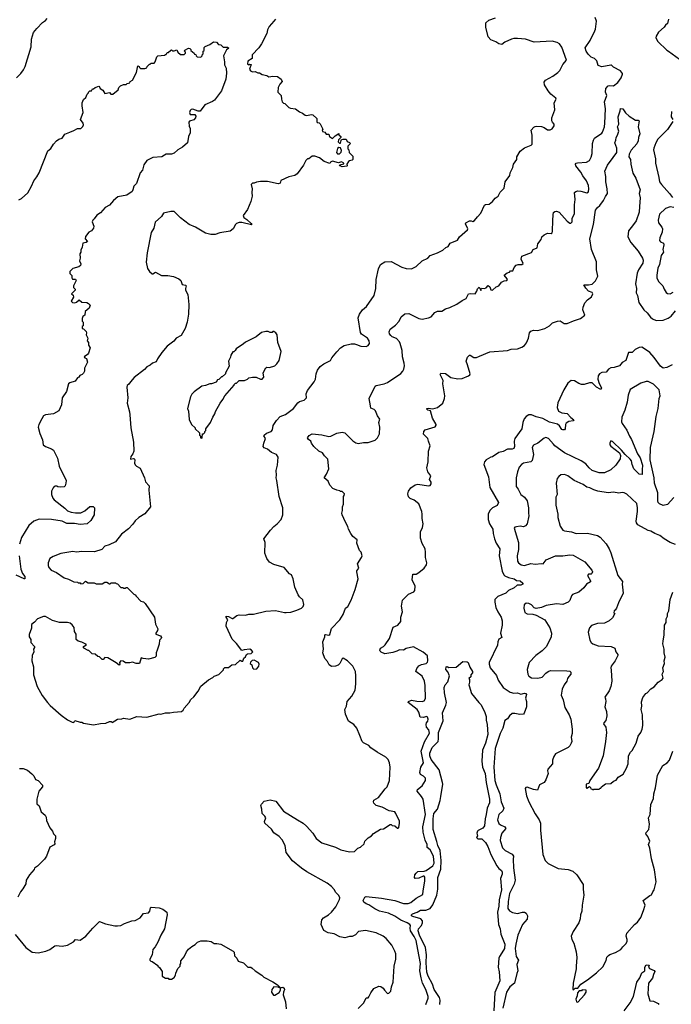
# Model space of a CAD drawing. Extents: x 1933546 to 2138868, y 524910 to 667279.
# Tile 432 of 466: x 2070205 to 2077537, y 608027 to 619110. Entities that reach past the tile are written whole.
import ezdxf

# ---------------------------------------------------------------- set-up
doc = ezdxf.new("R2010")
doc.units = 0

msp = doc.modelspace()

# ---------------------------------------------------------------- linework, layer by layer
at = {"layer": '0CON10XD'}
for points in [[(2070168, 618455), (2070217, 618505), (2070247, 618545), (2070266, 618584), (2070336, 618805), (2070338, 618892), (2070362, 618965), (2070399, 619011), (2070463, 619077), (2070495, 619100), (2070513, 619125)], [(2073084, 619115), (2073066, 619094), (2073011, 619035), (2072994, 618996), (2072986, 618955), (2072925, 618838), (2072897, 618795), (2072822, 618715), (2072820, 618675), (2072772, 618645), (2072770, 618615), (2072782, 618602), (2072795, 618610), (2072810, 618605), (2072792, 618552), (2072804, 618534), (2072825, 618523), (2072855, 618528), (2072885, 618512), (2072905, 618512), (2072935, 618493), (2072985, 618483), (2073008, 618468), (2073055, 618473), (2073105, 618470), (2073149, 618439), (2073158, 618415), (2073132, 618385), (2073112, 618345), (2073110, 618295), (2073147, 618257), (2073150, 618215), (2073160, 618185), (2073175, 618170), (2073190, 618165), (2073233, 618123), (2073254, 618114), (2073310, 618105), (2073352, 618072), (2073388, 618058), (2073416, 618036), (2073435, 618030), (2073485, 618042), (2073505, 618038), (2073547, 617997), (2073548, 617965), (2073554, 617954), (2073575, 617950), (2073587, 617937), (2073617, 617877), (2073610, 617865), (2073612, 617852), (2073640, 617845), (2073655, 617820), (2073685, 617820), (2073690, 617795), (2073725, 617772), (2073755, 617802), (2073795, 617830), (2073798, 617815), (2073818, 617795), (2073818, 617785), (2073792, 617758), (2073790, 617735), (2073802, 617722), (2073815, 617720), (2073821, 617749), (2073825, 617760), (2073843, 617767), (2073877, 617767), (2073890, 617740), (2073917, 617727), (2073928, 617715), (2073898, 617685), (2073898, 617658), (2073910, 617645), (2073912, 617615), (2073952, 617575), (2073953, 617537), (2073945, 617528), (2073915, 617522), (2073905, 617514), (2073886, 617485), (2073890, 617465), (2073885, 617460), (2073835, 617452), (2073810, 617465), (2073803, 617477), (2073852, 617488), (2073852, 617495), (2073825, 617510), (2073792, 617498), (2073725, 617517), (2073704, 617506), (2073695, 617492), (2073632, 617512), (2073580, 617555), (2073525, 617572), (2073495, 617572), (2073457, 617543), (2073445, 617542), (2073424, 617526), (2073397, 617473), (2073326, 617374), (2073302, 617358), (2073235, 617342), (2073145, 617300), (2073135, 617270), (2073115, 617263), (2072995, 617287), (2072915, 617290), (2072868, 617282), (2072845, 617270), (2072825, 617270), (2072810, 617255), (2072822, 617205), (2072817, 617165), (2072821, 617125), (2072806, 617065), (2072768, 616972), (2072718, 616905), (2072726, 616885), (2072760, 616860), (2072809, 616815), (2072818, 616805), (2072815, 616800), (2072705, 616826), (2072674, 616826), (2072645, 616817), (2072634, 616806), (2072608, 616755), (2072575, 616728), (2072458, 616712), (2072405, 616692), (2072355, 616693), (2072296, 616706), (2072185, 616773), (2072114, 616804), (2072015, 616878), (2071945, 616950), (2071905, 616952), (2071825, 616932), (2071802, 616895), (2071729, 616831), (2071713, 616765), (2071684, 616715), (2071638, 616485), (2071629, 616379), (2071645, 616308), (2071667, 616275), (2071695, 616248), (2071705, 616248), (2071735, 616267), (2071801, 616231), (2071871, 616231), (2071935, 616220), (2071995, 616192), (2072018, 616175), (2072035, 616128), (2072072, 616122), (2072078, 616115), (2072070, 616085), (2072072, 616065), (2072096, 616016), (2072109, 615905), (2072104, 615795), (2072088, 615705), (2072067, 615633), (2072024, 615556), (2071965, 615524), (2071940, 615490), (2071866, 615435), (2071804, 615365), (2071756, 615294), (2071741, 615259), (2071698, 615245), (2071675, 615223), (2071635, 615201), (2071609, 615171), (2071495, 615083), (2071451, 615035), (2071435, 615008), (2071416, 614994), (2071410, 614975), (2071421, 614855), (2071416, 614795), (2071442, 614695), (2071444, 614664), (2071454, 614515), (2071486, 614356), (2071488, 614255), (2071478, 614222), (2071457, 614195), (2071452, 614162), (2071485, 614172), (2071495, 614170), (2071500, 614155), (2071498, 614118), (2071505, 614100), (2071518, 614085), (2071561, 614061), (2071611, 613955), (2071620, 613910), (2071663, 613865), (2071657, 613815), (2071676, 613625), (2071612, 613548), (2071544, 613505), (2071505, 613470), (2071479, 613431), (2071430, 613380), (2071352, 613318), (2071285, 613234), (2071212, 613198), (2071165, 613184), (2071129, 613145), (2071048, 613122), (2070905, 613124), (2070845, 613117), (2070805, 613123), (2070668, 613102), (2070582, 613068), (2070546, 613044), (2070524, 612995), (2070524, 612965), (2070533, 612943), (2070560, 612915), (2070618, 612888), (2070705, 612827), (2070755, 612813), (2070813, 612783), (2070855, 612780), (2070865, 612770), (2070885, 612770), (2070895, 612760), (2070918, 612762), (2070945, 612790), (2070975, 612770), (2071045, 612770), (2071065, 612760), (2071135, 612760), (2071165, 612780), (2071185, 612780), (2071215, 612760), (2071225, 612760), (2071235, 612770), (2071285, 612770), (2071292, 612762), (2071305, 612760), (2071345, 612720), (2071365, 612720), (2071375, 612710), (2071395, 612710), (2071402, 612718), (2071415, 612720), (2071490, 612645), (2071506, 612636), (2071515, 612620), (2071570, 612565), (2071598, 612558), (2071618, 612538), (2071721, 612385), (2071734, 612305), (2071759, 612255), (2071756, 612234), (2071737, 612205), (2071738, 612195), (2071788, 612175), (2071800, 612155), (2071798, 612145), (2071778, 612125), (2071775, 612080), (2071754, 612015), (2071741, 611985), (2071742, 611945), (2071725, 611930), (2071655, 611913), (2071595, 611919), (2071572, 611928), (2071555, 611862), (2071514, 611864), (2071475, 611879), (2071445, 611870), (2071395, 611870), (2071368, 611889), (2071345, 611892), (2071327, 611875), (2071332, 611855), (2071325, 611843), (2071291, 611871), (2071196, 611926), (2071165, 611930), (2071145, 611910), (2071135, 611910), (2071105, 611940), (2071083, 611943), (2071055, 611970), (2071022, 611972), (2070985, 612010), (2070975, 612010), (2070927, 612037), (2070920, 612045), (2070928, 612055), (2070958, 612078), (2070905, 612102), (2070863, 612113), (2070840, 612135), (2070840, 612195), (2070822, 612225), (2070817, 612267), (2070795, 612300), (2070775, 612318), (2070745, 612326), (2070655, 612326), (2070575, 612349), (2070495, 612391), (2070475, 612391), (2070405, 612367), (2070373, 612327), (2070342, 612305), (2070338, 612295), (2070339, 612261), (2070312, 612188), (2070313, 612165), (2070330, 612135), (2070330, 612100), (2070373, 612055), (2070373, 612045), (2070360, 612025), (2070363, 611995), (2070344, 611954), (2070341, 611895), (2070359, 611825), (2070360, 611735), (2070403, 611605), (2070457, 611505), (2070517, 611425), (2070550, 611390), (2070671, 611281), (2070745, 611228), (2070795, 611202), (2070815, 611200), (2070825, 611220), (2070885, 611202), (2070905, 611202), (2070925, 611192), (2071035, 611172), (2071115, 611188), (2071175, 611190), (2071215, 611210), (2071235, 611210), (2071245, 611200), (2071305, 611238), (2071355, 611240), (2071375, 611248), (2071445, 611238), (2071525, 611268), (2071635, 611260), (2071775, 611298), (2071795, 611292), (2071845, 611308), (2071895, 611308), (2071937, 611317), (2072025, 611322), (2072043, 611337), (2072055, 611360), (2072112, 611425), (2072131, 611459), (2072163, 611487), (2072215, 611552), (2072245, 611608), (2072331, 611679), (2072380, 611705), (2072395, 611720)], [(2072395, 611720), (2072445, 611740), (2072498, 611792), (2072500, 611805), (2072512, 611818), (2072555, 611820), (2072593, 611847), (2072635, 611852), (2072685, 611900), (2072705, 611888), (2072715, 611890), (2072728, 611925), (2072745, 611940), (2072757, 611963), (2072768, 611972), (2072810, 611975), (2072828, 611995), (2072813, 612015), (2072795, 612026), (2072731, 612019), (2072705, 612010), (2072645, 612088), (2072596, 612136), (2072530, 612285), (2072534, 612325), (2072546, 612355), (2072527, 612385), (2072530, 612395), (2072555, 612393), (2072595, 612370), (2072605, 612370), (2072650, 612405), (2072675, 612412), (2072745, 612407), (2072782, 612418), (2072835, 612419), (2072976, 612454), (2073085, 612461), (2073185, 612436), (2073205, 612436), (2073255, 612442), (2073325, 612462), (2073377, 612485), (2073396, 612505), (2073402, 612528), (2073391, 612581), (2073353, 612615), (2073340, 612635), (2073303, 612723), (2073284, 612815), (2073265, 612862), (2073241, 612871), (2073180, 612945), (2073065, 612979), (2073017, 613005), (2072986, 613045), (2072964, 613105), (2072967, 613225), (2072954, 613265), (2073026, 613365), (2073064, 613406), (2073104, 613436), (2073147, 613485), (2073166, 613535), (2073166, 613616), (2073126, 613745), (2073100, 613925), (2073091, 613955), (2073096, 613985), (2073092, 614035), (2073106, 614094), (2073112, 614185), (2073095, 614216), (2073040, 614240), (2072993, 614275), (2072955, 614291), (2072946, 614305), (2072951, 614345), (2072971, 614395), (2072953, 614425), (2072956, 614435), (2072983, 614457), (2073036, 614475), (2073048, 614495), (2073059, 614541), (2073095, 614597), (2073136, 614645), (2073195, 614666), (2073286, 614734), (2073334, 614796), (2073355, 614812), (2073405, 614829), (2073432, 614855), (2073430, 614900), (2073443, 614935), (2073518, 615032), (2073532, 615065), (2073542, 615125), (2073557, 615165), (2073588, 615205), (2073628, 615235), (2073703, 615275), (2073718, 615305), (2073775, 615372), (2073816, 615415), (2073855, 615444), (2073935, 615461), (2073971, 615461), (2073995, 615453), (2074045, 615434), (2074105, 615430), (2074125, 615442), (2074140, 615465), (2074136, 615495), (2074120, 615525), (2074052, 615572), (2074039, 615589), (2074015, 615755), (2074030, 615795), (2074061, 615845), (2074109, 615881), (2074193, 616007), (2074212, 616085), (2074218, 616185), (2074243, 616307), (2074266, 616354), (2074315, 616384), (2074385, 616389), (2074505, 616325), (2074555, 616311), (2074615, 616304), (2074667, 616333), (2074734, 616396), (2074798, 616425), (2074824, 616456), (2074906, 616484), (2074965, 616514), (2075000, 616545), (2075025, 616557), (2075048, 616595), (2075132, 616628), (2075153, 616665), (2075244, 616746), (2075247, 616755), (2075222, 616812), (2075225, 616825), (2075266, 616846), (2075285, 616846), (2075305, 616837), (2075322, 616848), (2075355, 616892), (2075395, 616932), (2075435, 617023), (2075445, 617030), (2075488, 617035), (2075525, 617062), (2075555, 617102), (2075588, 617125), (2075612, 617168), (2075656, 617215), (2075669, 617285), (2075721, 617355), (2075724, 617385), (2075753, 617445), (2075760, 617485), (2075800, 617535), (2075798, 617565), (2075835, 617630), (2075885, 617668), (2075961, 617699), (2075971, 617709), (2075970, 617810), (2075961, 617865), (2075991, 617899), (2076005, 617908), (2076025, 617912), (2076075, 617908), (2076107, 617897), (2076145, 617872), (2076175, 617870), (2076198, 617882), (2076220, 617915), (2076220, 617935), (2076200, 617955), (2076193, 617973), (2076192, 618005), (2076228, 618095), (2076220, 618175), (2076240, 618215), (2076236, 618225), (2076182, 618272), (2076150, 618310), (2076110, 618375), (2076105, 618405), (2076121, 618429), (2076205, 618474), (2076260, 618515), (2076282, 618538), (2076318, 618605), (2076356, 618655), (2076305, 618802), (2076278, 618838), (2076254, 618854), (2076195, 618870), (2075995, 618857), (2075895, 618892), (2075805, 618898), (2075765, 618897), (2075740, 618890), (2075665, 618858), (2075630, 618830), (2075595, 618837), (2075562, 618862), (2075505, 618883), (2075475, 618917), (2075451, 619025), (2075451, 619075), (2075485, 619105), (2075560, 619130)], [(2074317, 610453), (2074339, 610475), (2074366, 610545), (2074373, 610695), (2074367, 610745), (2074351, 610781), (2074325, 610810), (2074227, 610865), (2074157, 610915), (2074132, 610942), (2074075, 610969), (2074057, 610985), (2074034, 611054), (2073997, 611135), (2073965, 611178), (2073904, 611215), (2073872, 611292), (2073865, 611345), (2073883, 611385), (2073891, 611435), (2073944, 611495), (2073980, 611565), (2073988, 611635), (2073988, 611725), (2073983, 611773), (2073974, 611795), (2073952, 611832), (2073894, 611894), (2073845, 611924), (2073834, 611916), (2073809, 611865), (2073789, 611845), (2073757, 611833), (2073715, 611831), (2073688, 611849), (2073669, 611885), (2073638, 611918), (2073617, 611985), (2073622, 612025), (2073615, 612108), (2073638, 612165), (2073639, 612185), (2073645, 612190), (2073685, 612182), (2073695, 612188), (2073715, 612257), (2073806, 612355), (2073844, 612415), (2073873, 612485), (2073899, 612505), (2073934, 612575), (2073979, 612695), (2074013, 612815), (2073997, 612895), (2073997, 612905), (2074020, 612935), (2074007, 612985), (2074052, 613055), (2074057, 613075), (2074047, 613115), (2074030, 613135), (2073998, 613218), (2074002, 613255), (2073954, 613294), (2073932, 613325), (2073904, 613375), (2073897, 613405), (2073871, 613455), (2073832, 613535), (2073830, 613555), (2073838, 613585), (2073838, 613625), (2073850, 613655), (2073850, 613745), (2073857, 613753), (2073860, 613775), (2073835, 613800), (2073815, 613800), (2073807, 613807), (2073773, 613813), (2073730, 613835), (2073695, 613870), (2073678, 613915), (2073632, 613955), (2073658, 613995), (2073682, 614055), (2073672, 614165), (2073635, 614202), (2073614, 614234), (2073573, 614253), (2073516, 614306), (2073487, 614345), (2073482, 614365), (2073454, 614384), (2073444, 614405), (2073461, 614429), (2073495, 614448), (2073606, 614436), (2073685, 614420), (2073705, 614422), (2073774, 614456), (2073835, 614468), (2073865, 614458), (2073955, 614368), (2073988, 614348), (2074015, 614340), (2074075, 614350), (2074125, 614350), (2074205, 614378), (2074232, 614405), (2074253, 614447), (2074257, 614525), (2074247, 614575), (2074257, 614615), (2074232, 614652), (2074209, 614709), (2074195, 614722), (2074158, 614738), (2074151, 614765), (2074138, 614845), (2074206, 614984), (2074218, 614992), (2074305, 615011), (2074345, 615027), (2074493, 615127), (2074518, 615152), (2074527, 615175), (2074534, 615215), (2074532, 615245), (2074512, 615315), (2074507, 615385), (2074487, 615465), (2074478, 615485), (2074445, 615522), (2074395, 615542), (2074381, 615555), (2074368, 615575), (2074364, 615596), (2074373, 615625), (2074435, 615670), (2074475, 615718), (2074498, 615765), (2074540, 615800), (2074585, 615803), (2074695, 615746), (2074735, 615741), (2074805, 615753), (2074834, 615766), (2074878, 615815), (2074905, 615830), (2074955, 615830), (2074995, 615857), (2075045, 615871), (2075125, 615909), (2075185, 615951), (2075229, 615971), (2075256, 616024), (2075275, 616029), (2075330, 616025), (2075350, 616055), (2075355, 616080), (2075375, 616100), (2075395, 616060), (2075402, 616088), (2075435, 616086), (2075455, 616091), (2075475, 616118), (2075494, 616104), (2075505, 616070), (2075525, 616066), (2075565, 616102), (2075596, 616114), (2075628, 616155), (2075655, 616171), (2075685, 616176), (2075694, 616185), (2075692, 616195), (2075658, 616235), (2075689, 616261), (2075715, 616268), (2075728, 616282), (2075755, 616283), (2075769, 616321), (2075793, 616347), (2075815, 616356), (2075855, 616354), (2075872, 616365), (2075848, 616415), (2075855, 616450), (2075965, 616488), (2075982, 616525), (2076028, 616542), (2076034, 616586), (2076073, 616635), (2076082, 616665), (2076105, 616688), (2076144, 616706), (2076185, 616703), (2076195, 616712), (2076200, 616730), (2076205, 616850), (2076206, 616914), (2076212, 616938), (2076225, 616950), (2076245, 616953), (2076275, 616943), (2076365, 616843), (2076395, 616820), (2076405, 616820), (2076420, 616835), (2076422, 616875), (2076447, 616925), (2076446, 617025), (2076454, 617085), (2076449, 617165), (2076462, 617178), (2076485, 617184), (2076520, 617180), (2076585, 617160), (2076605, 617172), (2076610, 617205), (2076606, 617245), (2076581, 617295), (2076541, 617351), (2076520, 617395), (2076464, 617465), (2076460, 617485), (2076466, 617494), (2076481, 617499), (2076584, 617506), (2076616, 617525), (2076635, 617563), (2076645, 617605), (2076652, 617715), (2076661, 617755), (2076673, 617777), (2076755, 617832), (2076764, 617845), (2076784, 617905), (2076789, 617945), (2076798, 618105), (2076786, 618185), (2076810, 618255), (2076796, 618295), (2076800, 618335), (2076825, 618366), (2076845, 618371), (2076885, 618367), (2076935, 618402), (2076974, 618455), (2076989, 618495), (2076987, 618505), (2076964, 618535), (2076887, 618575), (2076865, 618598), (2076855, 618600), (2076755, 618579), (2076713, 618593), (2076698, 618648), (2076672, 618672), (2076635, 618689), (2076602, 618722), (2076580, 618755), (2076566, 618795), (2076625, 618875), (2076678, 618985), (2076686, 619005), (2076694, 619095), (2076679, 619135)], [(2077506, 619115), (2077495, 619066), (2077470, 619050), (2077455, 619025), (2077392, 618968), (2077368, 618925), (2077364, 618905), (2077386, 618866), (2077485, 618766), (2077504, 618754)], [(2070195, 617084), (2070225, 617099), (2070298, 617162), (2070340, 617235), (2070364, 617295), (2070400, 617340), (2070424, 617385), (2070523, 617635), (2070555, 617662), (2070585, 617708), (2070620, 617745), (2070646, 617764), (2070683, 617777), (2070715, 617823), (2070768, 617845), (2070815, 617861), (2070855, 617887), (2070895, 617884), (2070915, 617906), (2070923, 617925), (2070921, 617945), (2070890, 617985), (2070921, 618065), (2070908, 618142), (2070910, 618175), (2070925, 618210), (2070950, 618235), (2070965, 618270), (2070980, 618285), (2070980, 618295), (2070995, 618310), (2071015, 618310), (2071025, 618330), (2071035, 618330), (2071053, 618347), (2071095, 618360), (2071108, 618348), (2071110, 618335), (2071140, 618315), (2071165, 618280), (2071215, 618290), (2071232, 618272), (2071255, 618270), (2071315, 618320), (2071322, 618348), (2071340, 618365), (2071375, 618382), (2071405, 618380), (2071415, 618390), (2071445, 618400), (2071450, 618415), (2071475, 618430), (2071518, 618515), (2071535, 618590), (2071550, 618585), (2071552, 618572), (2071565, 618560), (2071615, 618562), (2071635, 618570), (2071640, 618585), (2071665, 618610), (2071675, 618610), (2071685, 618620), (2071718, 618622), (2071730, 618635), (2071748, 618692), (2071760, 618705), (2071835, 618710), (2071845, 618720), (2071855, 618720), (2071865, 618740), (2071875, 618740), (2071905, 618768), (2071915, 618770), (2071925, 618760), (2071945, 618760), (2071975, 618770), (2071984, 618744), (2072015, 618720), (2072055, 618720), (2072070, 618735), (2072070, 618745), (2072060, 618755), (2072062, 618768), (2072105, 618790), (2072120, 618785), (2072130, 618775), (2072132, 618762), (2072170, 618735), (2072172, 618722), (2072188, 618718), (2072190, 618705), (2072202, 618692), (2072245, 618690), (2072258, 618702), (2072260, 618715), (2072270, 618725), (2072270, 618755), (2072280, 618765), (2072282, 618798), (2072292, 618808), (2072345, 618830), (2072385, 618860), (2072418, 618858), (2072442, 618832), (2072468, 618828), (2072495, 618800), (2072545, 618800), (2072558, 618788), (2072531, 618769), (2072500, 618705), (2072511, 618635), (2072511, 618601), (2072530, 618565), (2072532, 618508), (2072525, 618442), (2072475, 618310), (2072399, 618205), (2072375, 618188), (2072287, 618153), (2072235, 618082), (2072215, 618080), (2072155, 618104), (2072135, 618100), (2072122, 618088), (2072116, 618065), (2072122, 618042), (2072175, 618042), (2072188, 618025), (2072182, 618005), (2072165, 617981), (2072115, 617966), (2072109, 617955), (2072113, 617913), (2072124, 617885), (2072125, 617835), (2072105, 617795), (2072094, 617725), (2072037, 617675), (2071985, 617645), (2071945, 617606), (2071915, 617597), (2071854, 617596), (2071835, 617586), (2071805, 617565), (2071705, 617560), (2071636, 617524), (2071603, 617475), (2071586, 617415), (2071562, 617388), (2071519, 617265), (2071489, 617235), (2071480, 617195), (2071469, 617175), (2071411, 617135), (2071311, 617115), (2071259, 617075), (2071217, 617023), (2071166, 616995), (2071115, 616937), (2071075, 616909), (2071045, 616867), (2071028, 616855), (2071020, 616835), (2071038, 616785), (2071037, 616763), (2071015, 616732), (2070985, 616720), (2070945, 616668), (2070943, 616645), (2070968, 616615), (2070955, 616602), (2070917, 616593), (2070909, 616551), (2070893, 616515), (2070892, 616495), (2070883, 616475), (2070887, 616425), (2070880, 616395), (2070893, 616363), (2070890, 616345), (2070870, 616330), (2070805, 616310), (2070770, 616275), (2070770, 616255), (2070792, 616232), (2070792, 616205), (2070801, 616191), (2070835, 616190), (2070842, 616175), (2070810, 616115), (2070810, 616095), (2070830, 616075), (2070830, 616065), (2070790, 616025), (2070808, 616008), (2070812, 615985), (2070783, 615943), (2070798, 615928), (2070826, 615924), (2070845, 615930), (2070875, 615958), (2070905, 615932), (2070960, 615925), (2070980, 615915), (2071000, 615895), (2070986, 615864), (2070942, 615825), (2070940, 615785), (2070915, 615770), (2070910, 615745), (2070910, 615715), (2070920, 615705), (2070920, 615665), (2070910, 615655), (2070910, 615635), (2070925, 615630), (2070952, 615602), (2070958, 615585), (2070953, 615563), (2070972, 615525), (2070964, 615494), (2070978, 615475), (2070978, 615445), (2070997, 615415), (2070980, 615355), (2070969, 615341), (2070932, 615315), (2070940, 615305), (2070958, 615298), (2070969, 615255), (2070933, 615187), (2070936, 615155), (2070925, 615130), (2070910, 615115), (2070882, 615105), (2070870, 615085), (2070855, 615080), (2070828, 615042), (2070768, 615022), (2070755, 615010), (2070732, 614925), (2070682, 614855), (2070677, 614775), (2070645, 614708), (2070587, 614673), (2070495, 614664), (2070475, 614650), (2070455, 614617)], [(2077504, 618754), (2077672, 618635)], [(2074774, 608025), (2074802, 608095), (2074802, 608115), (2074776, 608195), (2074739, 608265), (2074721, 608325), (2074708, 608405), (2074714, 608485), (2074685, 608645), (2074666, 608745), (2074645, 608789), (2074601, 608855), (2074597, 608885), (2074601, 608915), (2074595, 608925), (2074565, 608945), (2074494, 608974), (2074425, 609019), (2074355, 609055), (2074255, 609077), (2074202, 609102), (2074135, 609146), (2074105, 609158), (2074078, 609178), (2074070, 609195), (2074089, 609235), (2074105, 609241), (2074275, 609223), (2074425, 609196), (2074525, 609163), (2074575, 609161), (2074605, 609172), (2074665, 609223), (2074742, 609265), (2074746, 609304), (2074764, 609415), (2074765, 609460), (2074758, 609468), (2074745, 609469), (2074695, 609447), (2074655, 609445), (2074648, 609455), (2074653, 609485), (2074665, 609505), (2074685, 609523), (2074755, 609525), (2074779, 609535), (2074855, 609585), (2074868, 609615), (2074862, 609695), (2074825, 609766), (2074791, 609791), (2074789, 609825), (2074768, 609875), (2074745, 609965), (2074740, 610025), (2074773, 610165), (2074745, 610335), (2074728, 610365), (2074679, 610425), (2074682, 610445), (2074733, 610487), (2074773, 610545), (2074772, 610572), (2074750, 610595), (2074716, 610615), (2074706, 610635), (2074720, 610695), (2074749, 610745), (2074723, 610875), (2074759, 610981), (2074815, 611080), (2074808, 611115), (2074784, 611145), (2074780, 611175), (2074782, 611195), (2074797, 611213), (2074802, 611235), (2074795, 611260), (2074785, 611267), (2074744, 611256), (2074711, 611261), (2074695, 611315), (2074678, 611345), (2074576, 611425), (2074579, 611435), (2074615, 611452), (2074675, 611439), (2074735, 611437), (2074758, 611445), (2074772, 611468), (2074769, 611615), (2074761, 611665), (2074735, 611720), (2074664, 611775), (2074672, 611808), (2074695, 611837), (2074725, 611853), (2074780, 611865), (2074792, 611878), (2074798, 611895), (2074795, 611950), (2074745, 611992), (2074635, 612050), (2074555, 612032), (2074525, 612012), (2074478, 612018), (2074449, 612001), (2074405, 611988), (2074315, 611971), (2074271, 611991), (2074261, 612001), (2074258, 612015), (2074264, 612035), (2074297, 612053), (2074319, 612075), (2074368, 612145), (2074408, 612272), (2074459, 612295), (2074493, 612335), (2074494, 612385), (2074513, 612445), (2074503, 612507), (2074513, 612577), (2074580, 612645), (2074639, 612671), (2074653, 612685), (2074655, 612735), (2074620, 612805), (2074630, 612870), (2074665, 612870), (2074695, 612887), (2074755, 612937), (2074781, 612975), (2074786, 612996), (2074770, 613055), (2074772, 613115), (2074767, 613155), (2074735, 613215), (2074715, 613275), (2074715, 613345), (2074737, 613395), (2074745, 613435), (2074732, 613495), (2074735, 613545), (2074730, 613575), (2074695, 613662), (2074645, 613703), (2074600, 613720), (2074581, 613741), (2074572, 613775), (2074579, 613805), (2074605, 613840), (2074655, 613873), (2074685, 613881), (2074805, 613862), (2074824, 613866), (2074836, 613884), (2074834, 613905), (2074818, 613935), (2074830, 613975), (2074799, 614019), (2074786, 614065), (2074803, 614135), (2074805, 614255), (2074825, 614315), (2074804, 614365), (2074796, 614396), (2074749, 614445), (2074751, 614475), (2074768, 614492), (2074881, 614529), (2074892, 614545), (2074892, 614555), (2074851, 614625), (2074826, 614706), (2074797, 614715), (2074786, 614725), (2074787, 614733), (2074802, 614738), (2074855, 614730), (2074905, 614745), (2074968, 614795), (2074987, 614845), (2074989, 614875), (2074967, 615013), (2074970, 615050), (2074938, 615115), (2074945, 615132), (2074996, 615126), (2075055, 615084), (2075137, 615067), (2075185, 615072), (2075255, 615100), (2075269, 615111), (2075273, 615125), (2075245, 615225), (2075229, 615265), (2075245, 615310), (2075265, 615333), (2075275, 615333), (2075316, 615306), (2075345, 615308), (2075378, 615322), (2075495, 615370), (2075694, 615386), (2075735, 615402), (2075805, 615407), (2075857, 615423), (2075886, 615444), (2075908, 615472), (2075929, 615525), (2075942, 615585), (2075956, 615604), (2075985, 615617), (2076035, 615611), (2076115, 615633), (2076165, 615663), (2076202, 615698), (2076255, 615717), (2076285, 615719), (2076332, 615692), (2076365, 615689), (2076435, 615722), (2076515, 615748), (2076563, 615785), (2076541, 615845), (2076546, 615876), (2076565, 615924), (2076595, 615957), (2076640, 615990), (2076656, 616025), (2076645, 616040), (2076605, 616056), (2076575, 616089), (2076554, 616126), (2076605, 616124), (2076646, 616134), (2076685, 616170), (2076712, 616225), (2076695, 616295), (2076696, 616385), (2076639, 616525), (2076619, 616645), (2076663, 616805), (2076686, 616965), (2076705, 616995), (2076733, 617017), (2076775, 617075), (2076795, 617119), (2076821, 617155), (2076817, 617207), (2076801, 617285), (2076802, 617345), (2076789, 617405), (2076818, 617472), (2076882, 617558), (2076926, 617615), (2076924, 617665), (2076903, 617725), (2076914, 617755), (2076916, 617785), (2076931, 617809), (2076947, 617857), (2076931, 617905), (2076946, 617935), (2076940, 618015), (2076963, 618085), (2076965, 618110), (2076990, 618105), (2077020, 618060), (2077062, 618025), (2077135, 617980), (2077165, 617978), (2077175, 617970), (2077166, 617905), (2077184, 617825), (2077169, 617785), (2077163, 617745), (2077148, 617712), (2077085, 617642), (2077064, 617595), (2077061, 617565), (2077078, 617535), (2077080, 617485), (2077105, 617382), (2077137, 617327), (2077188, 617195), (2077174, 617155), (2077186, 617105), (2077181, 617009), (2077177, 616945), (2077141, 616845), (2077102, 616788), (2077056, 616735), (2077049, 616665), (2077081, 616601), (2077164, 616505), (2077214, 616425), (2077221, 616405), (2077215, 616368), (2077169, 616295), (2077154, 616256), (2077133, 616135), (2077144, 616086), (2077143, 616035), (2077158, 616005), (2077171, 615925), (2077229, 615845), (2077265, 615811), (2077303, 615763), (2077325, 615742), (2077365, 615726), (2077445, 615727), (2077501, 615749), (2077537, 615773), (2077585, 615833)], [(2077539, 618075), (2077535, 618015), (2077555, 617985)], [(2077555, 617965), (2077495, 617874), (2077386, 617764), (2077363, 617725), (2077340, 617665), (2077337, 617645), (2077358, 617545), (2077358, 617495), (2077395, 617332), (2077406, 617285), (2077427, 617255), (2077518, 617155), (2077549, 617109)], [(2073780, 617600), (2073805, 617600), (2073821, 617619), (2073826, 617636), (2073815, 617667), (2073795, 617671), (2073780, 617660), (2073769, 617615), (2073780, 617600)], [(2077565, 616996), (2077525, 617005), (2077471, 616985), (2077405, 616920), (2077390, 616855), (2077394, 616825), (2077430, 616775), (2077438, 616755), (2077433, 616717), (2077407, 616655), (2077406, 616626), (2077415, 616611), (2077449, 616595), (2077454, 616574), (2077443, 616525), (2077449, 616495), (2077423, 616455), (2077403, 616355), (2077386, 616315), (2077374, 616235), (2077376, 616205), (2077392, 616165), (2077442, 616115), (2077455, 616078), (2077478, 616038), (2077495, 616027), (2077525, 616024), (2077558, 616042)], [(2072255, 614400), (2072260, 614405), (2072262, 614448), (2072275, 614450), (2072288, 614462), (2072290, 614475), (2072300, 614485), (2072300, 614505), (2072353, 614575), (2072378, 614635), (2072402, 614675), (2072409, 614701), (2072462, 614795), (2072492, 614835), (2072512, 614875), (2072620, 614995), (2072620, 615005), (2072635, 615020), (2072645, 615020), (2072675, 615050), (2072735, 615050), (2072767, 615063), (2072783, 615077), (2072824, 615086), (2072866, 615086), (2072913, 615063), (2072935, 615063), (2072952, 615085), (2072943, 615135), (2072975, 615192), (2072985, 615200), (2073015, 615197), (2073077, 615213), (2073100, 615235), (2073126, 615275), (2073146, 615375), (2073108, 615475), (2073102, 615562), (2073088, 615585), (2073065, 615600), (2073055, 615600), (2073045, 615590), (2073025, 615590), (2073002, 615602), (2072975, 615602), (2072925, 615590), (2072865, 615542), (2072745, 615482), (2072725, 615462), (2072640, 615405), (2072630, 615385), (2072615, 615370), (2072605, 615370), (2072580, 615335), (2072577, 615313), (2072553, 615265), (2072562, 615212), (2072520, 615135), (2072520, 615125), (2072485, 615090), (2072475, 615090), (2072445, 615060), (2072430, 615055), (2072415, 615030), (2072365, 615012), (2072345, 615012), (2072295, 614992), (2072254, 614986), (2072167, 614923), (2072142, 614895), (2072128, 614865), (2072093, 614735), (2072103, 614705), (2072111, 614611), (2072140, 614555), (2072180, 614515), (2072180, 614505), (2072228, 614458), (2072230, 614435), (2072240, 614425), (2072240, 614405), (2072255, 614400)], [(2077545, 615227), (2077485, 615195), (2077445, 615187), (2077415, 615209), (2077345, 615307), (2077295, 615365), (2077235, 615407), (2077205, 615424), (2077175, 615422), (2077131, 615399), (2077095, 615365), (2077055, 615364), (2077026, 615275), (2076985, 615252), (2076955, 615215), (2076895, 615196), (2076855, 615193), (2076830, 615175), (2076805, 615141), (2076755, 615140), (2076729, 615125), (2076715, 615103), (2076711, 615065), (2076727, 615015), (2076752, 614965), (2076749, 614951), (2076735, 614951), (2076695, 614974), (2076645, 615022), (2076615, 615022), (2076555, 615005), (2076525, 615005), (2076495, 615014), (2076446, 615046), (2076412, 615048), (2076373, 615017), (2076328, 614945), (2076259, 614799)], [(2077565, 613732), (2077495, 613654), (2077445, 613643), (2077405, 613660), (2077390, 613675), (2077384, 613695), (2077384, 613785), (2077349, 613895), (2077343, 613955), (2077301, 614155), (2077302, 614295), (2077332, 614425), (2077345, 614475), (2077366, 614645), (2077388, 614735), (2077402, 614845), (2077411, 614875), (2077401, 614945), (2077335, 615006), (2077275, 615036), (2077255, 615039), (2077195, 615017), (2077075, 614946), (2077053, 614885), (2077039, 614805), (2077014, 614716), (2076982, 614635), (2076978, 614585), (2076983, 614565), (2077035, 614489), (2077065, 614421), (2077089, 614385), (2077156, 614225), (2077187, 614177), (2077212, 614095), (2077211, 614045), (2077208, 613992), (2077175, 613994), (2077117, 614055), (2077096, 614105), (2077088, 614145), (2077076, 614165), (2077017, 614215), (2076977, 614265), (2076875, 614362), (2076855, 614368), (2076847, 614345), (2076847, 614325), (2076855, 614308), (2076954, 614234), (2076967, 614205), (2076962, 614168), (2076914, 614096), (2076855, 614044), (2076785, 614008), (2076725, 614010), (2076645, 614037), (2076613, 614065), (2076575, 614111), (2076523, 614143), (2076335, 614233), (2076228, 614315), (2076213, 614333), (2076155, 614397), (2076125, 614406), (2076105, 614399), (2076036, 614344), (2075988, 614322), (2075973, 614295), (2075988, 614215), (2075972, 614148), (2075955, 614132), (2075875, 614119), (2075853, 614105), (2075827, 614073), (2075808, 614022), (2075790, 613955), (2075791, 613855), (2075814, 613824), (2075844, 613765), (2075887, 613737), (2075916, 613696), (2075932, 613615), (2075929, 613555), (2075934, 613525), (2075914, 613436), (2075897, 613413), (2075875, 613401), (2075835, 613409), (2075795, 613403), (2075775, 613398), (2075768, 613385), (2075818, 613225), (2075816, 613145), (2075802, 613075)], [(2076259, 614799), (2076253, 614745), (2076266, 614705), (2076305, 614685), (2076365, 614676), (2076405, 614632), (2076442, 614605), (2076432, 614595), (2076385, 614586), (2076353, 614567), (2076346, 614554), (2076342, 614505), (2076336, 614494), (2076315, 614492), (2076305, 614499), (2076280, 614540), (2076255, 614558), (2076165, 614579), (2076092, 614622), (2076015, 614638), (2075965, 614664), (2075935, 614661), (2075905, 614645), (2075881, 614619), (2075865, 614575), (2075854, 614506), (2075776, 614395), (2075770, 614365), (2075774, 614305), (2075766, 614285), (2075745, 614275), (2075695, 614275), (2075645, 614251), (2075595, 614237), (2075525, 614189), (2075505, 614184), (2075455, 614156), (2075434, 614135), (2075428, 614102), (2075482, 613965), (2075494, 613845), (2075594, 613675), (2075577, 613643), (2075525, 613617), (2075494, 613586), (2075476, 613544), (2075476, 613485), (2075493, 613435), (2075530, 613375), (2075533, 613325), (2075546, 613265), (2075568, 613218), (2075609, 613155), (2075600, 613075), (2075634, 612904), (2075653, 612863), (2075665, 612851), (2075705, 612833), (2075770, 612815), (2075795, 612796), (2075835, 612793), (2075868, 612768), (2075868, 612755), (2075845, 612744), (2075802, 612745), (2075769, 612715), (2075706, 612685), (2075676, 612654), (2075585, 612616), (2075553, 612585), (2075550, 612555), (2075564, 612494), (2075585, 612445), (2075622, 612385), (2075635, 612345), (2075635, 612295), (2075615, 612205), (2075629, 612155), (2075595, 612136), (2075585, 612107), (2075582, 612068), (2075489, 611875), (2075487, 611855), (2075499, 611815), (2075569, 611729), (2075589, 611675), (2075644, 611595), (2075725, 611542), (2075765, 611531), (2075805, 611534), (2075845, 611520), (2075885, 611530), (2075902, 611525), (2075908, 611515), (2075897, 611475), (2075907, 611435), (2075907, 611375), (2075882, 611305), (2075875, 611294), (2075831, 611289), (2075775, 611302), (2075745, 611301), (2075715, 611275), (2075695, 611241), (2075665, 611222), (2075641, 611135), (2075613, 611075), (2075554, 610905), (2075542, 610695), (2075550, 610545), (2075565, 610496), (2075608, 610398), (2075624, 610305), (2075651, 610235), (2075642, 610205), (2075598, 610165), (2075582, 610105), (2075595, 610064), (2075616, 610046), (2075665, 610026), (2075674, 610006), (2075632, 609955), (2075614, 609906), (2075612, 609872), (2075639, 609789), (2075667, 609757), (2075748, 609718), (2075762, 609695), (2075758, 609662), (2075760, 609565), (2075779, 609425), (2075769, 609381), (2075715, 609274), (2075701, 609185), (2075699, 609105), (2075715, 609080), (2075750, 609060), (2075805, 609051), (2075864, 609066), (2075885, 609063), (2075905, 609052), (2075918, 609025), (2075915, 608985), (2075863, 608925), (2075811, 608805), (2075786, 608705), (2075782, 608655), (2075790, 608565), (2075816, 608525), (2075800, 608475), (2075812, 608405), (2075799, 608375), (2075772, 608265), (2075720, 608225), (2075684, 608165), (2075640, 607985)], [(2070455, 614617), (2070420, 614555), (2070412, 614522), (2070432, 614452), (2070461, 614381), (2070471, 614325), (2070495, 614306), (2070565, 614280), (2070585, 614263), (2070632, 614175), (2070650, 614085), (2070727, 613925), (2070726, 613894), (2070716, 613864), (2070705, 613852), (2070665, 613848), (2070633, 613853), (2070625, 613860), (2070605, 613860), (2070594, 613856), (2070581, 613839), (2070563, 613805), (2070562, 613765), (2070577, 613725), (2070595, 613704), (2070715, 613612), (2070745, 613582), (2070786, 613566), (2070835, 613558), (2070895, 613559), (2070939, 613581), (2070995, 613630), (2071032, 613632), (2071046, 613616), (2071042, 613535), (2071006, 613474), (2070965, 613437), (2070885, 613429), (2070822, 613438), (2070735, 613441), (2070685, 613464), (2070565, 613484), (2070423, 613487), (2070366, 613464), (2070309, 613415), (2070225, 613283), (2070204, 613205)], [(2077585, 613202), (2077525, 613224), (2077456, 613265), (2077408, 613305), (2077350, 613325), (2077305, 613353), (2077275, 613361), (2077161, 613425), (2077147, 613445), (2077142, 613465), (2077158, 613575), (2077158, 613615), (2077148, 613665), (2077035, 613769), (2077005, 613786), (2076985, 613789), (2076945, 613780), (2076885, 613791), (2076825, 613783), (2076712, 613802), (2076665, 613819), (2076622, 613842), (2076585, 613848), (2076545, 613879), (2076443, 613925), (2076372, 613975), (2076335, 613989), (2076295, 613987), (2076270, 613970), (2076254, 613946), (2076241, 613895), (2076252, 613765), (2076238, 613735), (2076239, 613645), (2076262, 613545), (2076262, 613505), (2076288, 613408), (2076316, 613366), (2076336, 613356), (2076415, 613346), (2076465, 613326), (2076595, 613329), (2076705, 613305), (2076738, 613285), (2076805, 613210), (2076839, 613155), (2076858, 613108), (2076935, 612855), (2076988, 612788), (2076985, 612755), (2076996, 612655), (2076943, 612547), (2076922, 612488), (2076907, 612463), (2076893, 612455), (2076890, 612435), (2076900, 612425), (2076875, 612378), (2076837, 612343), (2076785, 612319), (2076705, 612315), (2076640, 612290), (2076616, 612265), (2076600, 612215), (2076621, 612125), (2076635, 612099), (2076653, 612085), (2076715, 612063), (2076860, 612055), (2076902, 612035), (2076912, 611995), (2076934, 611965), (2076934, 611955), (2076906, 611895), (2076861, 611835), (2076856, 611815), (2076860, 611790), (2076869, 611665), (2076856, 611604), (2076838, 611555), (2076788, 611485), (2076798, 611465), (2076799, 611435), (2076791, 611375), (2076808, 611325), (2076811, 611275), (2076799, 611221), (2076777, 611195), (2076776, 611185), (2076800, 611145), (2076808, 611085), (2076798, 610985), (2076770, 610825), (2076717, 610685), (2076622, 610545), (2076608, 610512), (2076580, 610505), (2076580, 610465), (2076585, 610460), (2076615, 610480), (2076628, 610468), (2076632, 610452), (2076645, 610450), (2076655, 610440), (2076665, 610450), (2076725, 610450), (2076735, 610460), (2076745, 610460), (2076750, 610475), (2076795, 610510), (2076857, 610513), (2076885, 610540), (2076915, 610550), (2076940, 610585), (2076995, 610618), (2077033, 610685), (2077051, 610735), (2077056, 610825), (2077077, 610865), (2077097, 610885), (2077143, 610965), (2077166, 611045), (2077194, 611085), (2077209, 611125), (2077216, 611165), (2077214, 611284), (2077197, 611345), (2077207, 611385), (2077203, 611433), (2077218, 611482), (2077250, 611525), (2077266, 611534), (2077305, 611578), (2077345, 611602), (2077390, 611655), (2077435, 611682), (2077445, 611700), (2077433, 611745), (2077448, 611775), (2077443, 611815), (2077462, 611865), (2077458, 611895), (2077467, 611935), (2077458, 611985), (2077458, 612025), (2077443, 612085), (2077444, 612115), (2077458, 612185), (2077462, 612295), (2077478, 612325), (2077478, 612365), (2077493, 612395), (2077496, 612425), (2077509, 612455), (2077524, 612585), (2077553, 612667)], [(2070198, 613075), (2070218, 612925), (2070236, 612876), (2070265, 612842), (2070265, 612818), (2070255, 612817), (2070165, 612859)], [(2075802, 613075), (2075806, 613015), (2075816, 612995), (2075847, 612975), (2075885, 612966), (2075955, 612989), (2076005, 612982), (2076075, 612990), (2076095, 612986), (2076128, 613032), (2076234, 613076), (2076315, 613077), (2076395, 613088), (2076434, 613084), (2076565, 613007), (2076643, 612913), (2076649, 612895), (2076644, 612876), (2076635, 612870), (2076605, 612869), (2076594, 612855), (2076626, 612795), (2076627, 612783), (2076584, 612755), (2076554, 612716), (2076495, 612666), (2076425, 612639), (2076413, 612625), (2076395, 612573), (2076375, 612554), (2076315, 612526), (2076245, 612534), (2076130, 612515), (2076075, 612492), (2076015, 612484), (2075995, 612490), (2075965, 612523), (2075935, 612538), (2075905, 612541), (2075882, 612525), (2075878, 612488), (2075889, 612439), (2075915, 612422), (2075978, 612418), (2076018, 612408), (2076115, 612356), (2076170, 612265), (2076189, 612205), (2076184, 612165), (2076134, 612055), (2076084, 612006), (2076014, 611955), (2075936, 611875), (2075914, 611795), (2075921, 611745), (2075935, 611722), (2075965, 611701), (2076035, 611700), (2076085, 611711), (2076125, 611756), (2076150, 611775), (2076177, 611785), (2076360, 611780), (2076395, 611776), (2076406, 611765), (2076406, 611745), (2076385, 611717), (2076369, 611695), (2076360, 611665), (2076332, 611625), (2076310, 611575), (2076297, 611507), (2076322, 611455), (2076340, 611370), (2076388, 611285), (2076406, 611235), (2076422, 611125), (2076422, 611075), (2076411, 611035), (2076416, 610985), (2076411, 610965), (2076394, 610935), (2076375, 610919), (2076233, 610845), (2076214, 610816), (2076200, 610775), (2076201, 610735), (2076147, 610675), (2076143, 610655), (2076152, 610625), (2076127, 610555), (2076108, 610525), (2076054, 610496), (2076032, 610438), (2075985, 610444), (2075915, 610470), (2075902, 610468), (2075892, 610455), (2075907, 610375), (2075933, 610305), (2076005, 610172), (2076049, 610105), (2076067, 610065), (2076066, 609986), (2076093, 609715), (2076116, 609646), (2076151, 609611), (2076265, 609556), (2076377, 609543), (2076430, 609525), (2076473, 609485), (2076546, 609375), (2076544, 609325), (2076554, 609255), (2076533, 609145), (2076531, 609075), (2076516, 609035), (2076510, 608990), (2076496, 608944), (2076432, 608845), (2076412, 608795), (2076418, 608755), (2076440, 608715), (2076468, 608618), (2076473, 608555), (2076465, 608455), (2076466, 608425), (2076431, 608265), (2076430, 608195), (2076438, 608192), (2076455, 608210), (2076485, 608210), (2076520, 608255), (2076595, 608302), (2076695, 608380), (2076765, 608448), (2076805, 608520), (2076813, 608557), (2076830, 608575), (2076845, 608588), (2076911, 608609), (2076970, 608645), (2076990, 608675), (2077025, 608708), (2077040, 608735), (2077040, 608755), (2077028, 608795), (2077035, 608828), (2077123, 608925), (2077158, 608952), (2077193, 609005), (2077225, 609082), (2077242, 609145), (2077222, 609195), (2077295, 609252), (2077315, 609260), (2077328, 609295), (2077346, 609315), (2077366, 609405), (2077348, 609542), (2077314, 609665), (2077296, 609784), (2077282, 609825), (2077294, 609865), (2077274, 609915), (2077251, 609945), (2077255, 609960), (2077284, 609996), (2077291, 610055), (2077280, 610125), (2077301, 610165), (2077308, 610275), (2077335, 610345), (2077339, 610395), (2077358, 610465), (2077381, 610605), (2077441, 610715), (2077492, 610745), (2077517, 610775), (2077553, 610875)], [(2072841, 611801), (2072875, 611803), (2072897, 611835), (2072900, 611855), (2072892, 611875), (2072845, 611900), (2072822, 611898), (2072802, 611878), (2072800, 611865), (2072817, 611847), (2072823, 611813), (2072841, 611801)], [(2074932, 608025), (2074935, 608075), (2074928, 608105), (2074870, 608195), (2074851, 608255), (2074802, 608345), (2074785, 608389), (2074780, 608495), (2074783, 608585), (2074772, 608665), (2074703, 608805), (2074687, 608855), (2074693, 608875), (2074726, 608915), (2074737, 608945), (2074737, 608967), (2074718, 608988), (2074629, 609015), (2074614, 609025), (2074614, 609035), (2074624, 609045), (2074677, 609063), (2074715, 609088), (2074775, 609088), (2074823, 609107), (2074852, 609148), (2074897, 609255), (2074910, 609325), (2074911, 609455), (2074942, 609548), (2074947, 609645), (2074937, 609757), (2074909, 609815), (2074900, 609860), (2074858, 609995), (2074858, 610115), (2074865, 610175), (2074905, 610225), (2074938, 610322), (2074942, 610368), (2074965, 610505), (2074962, 610525), (2074925, 610665), (2074835, 610783), (2074820, 610825), (2074820, 610855), (2074845, 610919), (2074913, 610987), (2074919, 611015), (2074919, 611085), (2074972, 611218), (2074963, 611307), (2075000, 611395), (2075006, 611425), (2074985, 611535), (2074982, 611595), (2074992, 611625), (2075022, 611658), (2075040, 611725), (2075021, 611771), (2075001, 611795), (2075003, 611825), (2075015, 611828), (2075035, 611820), (2075115, 611823), (2075190, 611885), (2075242, 611882), (2075253, 611873), (2075271, 611821), (2075302, 611775), (2075302, 611758), (2075283, 611737), (2075280, 611715), (2075260, 611695), (2075268, 611685), (2075267, 611655), (2075258, 611625), (2075261, 611611), (2075288, 611525), (2075370, 611425), (2075395, 611403), (2075435, 611325), (2075453, 611265), (2075453, 611225), (2075464, 611175), (2075473, 611065), (2075448, 610965), (2075412, 610888), (2075407, 610765), (2075411, 610695), (2075442, 610625), (2075453, 610525), (2075491, 610335), (2075490, 610295), (2075466, 610235), (2075454, 610165), (2075442, 610115), (2075436, 610035), (2075415, 610010), (2075365, 609985), (2075356, 609975), (2075349, 609955), (2075356, 609925), (2075344, 609905), (2075361, 609891), (2075405, 609890), (2075445, 609849), (2075473, 609805), (2075505, 609715), (2075575, 609587), (2075597, 609557), (2075625, 609534), (2075634, 609515), (2075634, 609494), (2075616, 609444), (2075627, 609315), (2075600, 609205), (2075597, 609133), (2075580, 609065), (2075591, 608925), (2075610, 608875), (2075619, 608815), (2075664, 608704), (2075660, 608655), (2075632, 608605), (2075603, 608567), (2075595, 608545), (2075590, 608445), (2075601, 608391), (2075609, 608291), (2075551, 608159), (2075541, 607955)], [(2070205, 610680), (2070245, 610682), (2070294, 610664), (2070343, 610623), (2070365, 610600), (2070385, 610558), (2070412, 610545), (2070462, 610495), (2070462, 610475), (2070420, 610425), (2070398, 610335), (2070400, 610285), (2070425, 610260), (2070448, 610195), (2070491, 610155), (2070504, 610135), (2070508, 610095), (2070543, 610013), (2070576, 609975), (2070584, 609945), (2070608, 609925), (2070610, 609895), (2070596, 609855), (2070599, 609835), (2070595, 609824), (2070544, 609796), (2070506, 609694), (2070485, 609662), (2070406, 609584), (2070372, 609558), (2070370, 609545), (2070315, 609483), (2070280, 609425), (2070276, 609385), (2070242, 609328), (2070213, 609295), (2070185, 609232)], [(2074015, 607980), (2074076, 608044), (2074105, 608100), (2074125, 608100), (2074135, 608110), (2074155, 608158), (2074190, 608205), (2074245, 608230), (2074267, 608227), (2074295, 608210), (2074310, 608185), (2074345, 608150), (2074358, 608152), (2074380, 608175), (2074388, 608225), (2074408, 608275), (2074418, 608455), (2074438, 608535), (2074437, 608595), (2074428, 608625), (2074394, 608694), (2074328, 608768), (2074294, 608794), (2074215, 608831), (2074095, 608857), (2074045, 608852), (2074018, 608845), (2073982, 608808), (2073963, 608797), (2073945, 608791), (2073915, 608792), (2073865, 608776), (2073807, 608787), (2073745, 608820), (2073675, 608830), (2073629, 608859), (2073596, 608925), (2073605, 608979), (2073625, 609000), (2073681, 609035), (2073713, 609065), (2073761, 609125), (2073804, 609206), (2073806, 609225), (2073795, 609252), (2073762, 609285), (2073745, 609320), (2073713, 609355), (2073665, 609392), (2073435, 609520), (2073375, 609560), (2073275, 609644), (2073205, 609736), (2073193, 609815), (2073159, 609879), (2073125, 609916), (2073065, 609957), (2073037, 609997), (2072965, 610066), (2072958, 610085), (2072974, 610125), (2072965, 610144), (2072933, 610175), (2072931, 610225), (2072918, 610265), (2072925, 610280), (2072957, 610313), (2073025, 610330), (2073088, 610315), (2073175, 610201), (2073332, 610102), (2073396, 610065), (2073433, 610033), (2073504, 609954), (2073540, 609895), (2073605, 609843), (2073757, 609796), (2073820, 609765), (2073915, 609744), (2073972, 609748), (2074010, 609785), (2074040, 609795), (2074080, 609835), (2074090, 609865), (2074127, 609903), (2074165, 609922), (2074185, 609950), (2074265, 610000), (2074297, 610003), (2074375, 610050), (2074385, 610050), (2074395, 610040), (2074425, 610038), (2074455, 610010), (2074465, 610010), (2074472, 610018), (2074480, 610065), (2074477, 610087), (2074439, 610175), (2074425, 610192), (2074364, 610204), (2074283, 610245), (2074216, 610266), (2074190, 610290), (2074186, 610305), (2074191, 610325), (2074243, 610357), (2074317, 610453)], [(2070155, 608812), (2070275, 608668), (2070345, 608613), (2070415, 608607), (2070500, 608625), (2070544, 608646), (2070600, 608685), (2070615, 608689), (2070685, 608682), (2070745, 608692), (2070809, 608731), (2070835, 608756), (2070885, 608749), (2070950, 608795), (2071028, 608885), (2071105, 608958), (2071172, 608932), (2071275, 608911), (2071305, 608911), (2071345, 608916), (2071385, 608938), (2071468, 608968), (2071505, 608970), (2071560, 609000), (2071600, 609050), (2071653, 609057), (2071668, 609075), (2071677, 609115), (2071685, 609120), (2071775, 609113), (2071815, 609097), (2071860, 609065), (2071866, 609035), (2071834, 608876), (2071792, 608805), (2071761, 608725), (2071731, 608675), (2071704, 608645), (2071697, 608583), (2071670, 608535), (2071670, 608525), (2071682, 608512), (2071695, 608510), (2071760, 608465), (2071760, 608455), (2071780, 608440), (2071810, 608395), (2071810, 608345), (2071845, 608320), (2071875, 608320), (2071885, 608310), (2071915, 608310), (2071945, 608330), (2071960, 608355), (2071963, 608377), (2071985, 608430), (2072010, 608455), (2072010, 608475), (2072020, 608485), (2072020, 608515), (2072055, 608560), (2072082, 608618), (2072105, 608648), (2072142, 608678), (2072180, 608700), (2072205, 608727), (2072245, 608743), (2072313, 608743), (2072360, 608735), (2072395, 608710), (2072425, 608712), (2072470, 608705), (2072606, 608626), (2072619, 608615), (2072624, 608574), (2072648, 608548), (2072665, 608513), (2072724, 608494), (2072774, 608444), (2072805, 608444), (2072822, 608435), (2072855, 608403), (2072928, 608355), (2072951, 608331), (2073055, 608282), (2073105, 608248), (2073128, 608225), (2073128, 608212), (2073115, 608220), (2073065, 608223), (2073041, 608195), (2073038, 608165), (2073062, 608132), (2073075, 608131), (2073125, 608160), (2073138, 608185), (2073138, 608205), (2073148, 608215), (2073165, 608219), (2073180, 608210), (2073184, 608195), (2073172, 608165), (2073171, 608135), (2073196, 608056), (2073202, 607975)], [(2077005, 607955), (2077075, 608045), (2077110, 608115), (2077149, 608275), (2077183, 608326), (2077207, 608383), (2077238, 608405), (2077239, 608445), (2077255, 608472), (2077287, 608467), (2077282, 608445), (2077291, 608431), (2077346, 608406), (2077353, 608395), (2077336, 608364), (2077325, 608322), (2077280, 608265), (2077274, 608145), (2077297, 608067), (2077335, 608062), (2077388, 608038), (2077397, 608027)], [(2076485, 608050), (2076562, 608135), (2076578, 608165), (2076578, 608188), (2076535, 608190), (2076525, 608180), (2076502, 608178), (2076482, 608158), (2076477, 608123), (2076462, 608085), (2076470, 608055), (2076485, 608050)]]:
    msp.add_lwpolyline(points, dxfattribs=at)

doc.saveas('drawing.dxf')
